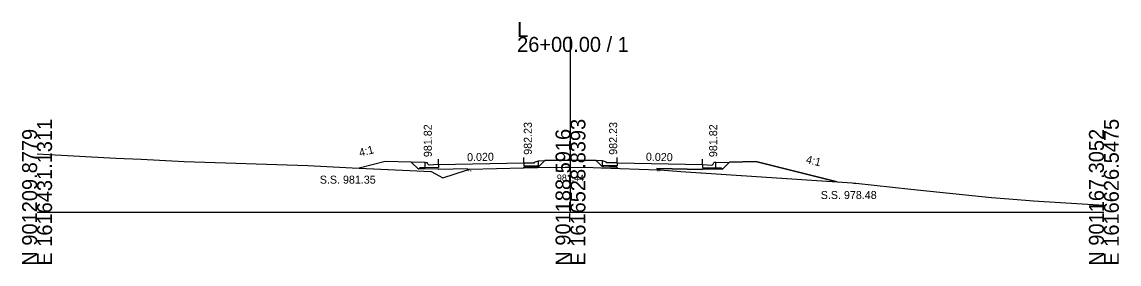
# Model space of a CAD drawing. Extents: x 1009 to 7438, y -1586 to 7964.
# Drawn here: x 2032.1 to 2237.7, y 3914 to 3959.3 of the extents above; entities that cross this region are included whole.
import ezdxf

# ---------------------------------------------------------------- set-up
doc = ezdxf.new("R2010")
doc.units = 0
for name, color, linetype in [('Exist Cross Section Cell', 7, 'Continuous'), ('Exist XS Center Line Elevation Label', 7, 'Continuous'), ('Exist XS Ground Line', 7, 'Continuous'), ('Prop XS Dump Level', 7, 'Continuous'), ('Prop XS Earthwork Shape', 7, 'Continuous'), ('Prop XS EOT Tick Mark', 7, 'Continuous'), ('Prop XS Finish Grade', 7, 'Continuous'), ('Prop XS Finish Grade CurbGutter', 7, 'Continuous'), ('Prop XS Finish Grade Earthwork', 7, 'Continuous'), ('Prop XS Finish Grade Pavement', 7, 'Continuous'), ('Prop XS Hydro Elevations', 7, 'Continuous'), ('Prop XS Pvmt Edge Slope', 7, 'Continuous'), ('Prop XS SE Text', 7, 'Continuous'), ('Prop XS Side Slope Text', 7, 'Continuous'), ('Prop XS SS Elevation Text', 7, 'Continuous'), ('Prop XS Subgrade CurbGutter', 7, 'Continuous'), ('Prop XS Subgrade Earthwork', 7, 'Continuous')]:
    doc.layers.add(name, color=color, linetype=linetype)

msp = doc.modelspace()

# ---------------------------------------------------------------- linework, layer by layer
at = {"layer": 'Exist Cross Section Cell'}
for p, q in [((2134.89, 3923.73), (2134.89, 3956.55)), ((2034.89, 3923.73), (2134.89, 3923.73)), ((2134.89, 3923.73), (2234.89, 3923.73))]:
    msp.add_line(p, q, dxfattribs=at)
at = {"layer": 'Exist XS Ground Line'}
for p, q in [((2034.89, 3934.67), (2049.65, 3933.83)), ((2049.65, 3933.83), (2054.38, 3933.67)), ((2054.38, 3933.67), (2062.44, 3933.25)), ((2062.44, 3933.25), (2085.64, 3932.48)), ((2085.64, 3932.48), (2093.97, 3932.06)), ((2093.97, 3932.06), (2108.75, 3931.36)), ((2108.75, 3931.36), (2110.94, 3930.17)), ((2110.94, 3930.17), (2115.42, 3931.61)), ((2115.42, 3931.61), (2115.97, 3931.77)), ((2115.97, 3931.77), (2126.07, 3932.06)), ((2126.07, 3932.06), (2128.37, 3932.11)), ((2128.37, 3932.11), (2128.74, 3932.12)), ((2128.74, 3932.12), (2133.88, 3932.18)), ((2133.88, 3932.18), (2134.47, 3932.17)), ((2134.47, 3932.17), (2134.89, 3932.17)), ((2134.89, 3932.17), (2139.16, 3932.12)), ((2139.16, 3932.12), (2140.63, 3932.07)), ((2140.63, 3932.07), (2151.32, 3931.68)), ((2151.32, 3931.68), (2151.68, 3931.65)), ((2151.68, 3931.65), (2155.55, 3931.35)), ((2155.55, 3931.35), (2187.71, 3929.22)), ((2187.71, 3929.22), (2188.02, 3929.2)), ((2188.02, 3929.2), (2188.41, 3929.15)), ((2188.41, 3929.15), (2198.67, 3928.04)), ((2198.67, 3928.04), (2213.83, 3926.5)), ((2213.83, 3926.5), (2217.87, 3926.17)), ((2217.87, 3926.17), (2221.67, 3925.87)), ((2221.67, 3925.87), (2234.89, 3925.08))]:
    msp.add_line(p, q, dxfattribs=at)
at = {"layer": 'Prop XS Dump Level'}
for p, q in [((2110.14, 3932.67), (2126.14, 3932.99)), ((2110.14, 3932.67), (2126.14, 3932.99)), ((2143.64, 3932.99), (2159.64, 3932.67)), ((2143.64, 3932.99), (2159.64, 3932.67))]:
    msp.add_line(p, q, dxfattribs=at)
at = {"layer": 'Prop XS Earthwork Shape'}
for points in [[(2115.66, 3931.86), (2110.14, 3931.75), (2110.14, 3931.84), (2106.39, 3931.77), (2105.05, 3933.11), (2100.14, 3933.21), (2095.28, 3931.99), (2108.75, 3931.36), (2110.94, 3930.17), (2115.42, 3931.61), (2115.66, 3931.68)], [(2134.47, 3932.17), (2134.89, 3932.17), (2139.16, 3932.12), (2140.63, 3932.07), (2143.64, 3931.96), (2143.64, 3932.07), (2143.64, 3932.16), (2140.9, 3932.22), (2139.72, 3933.4), (2139.67, 3933.4), (2134.89, 3933.5), (2130.12, 3933.4), (2130.07, 3933.4), (2128.89, 3932.22), (2126.14, 3932.16), (2126.14, 3932.07), (2126.14, 3932.06), (2128.37, 3932.11), (2128.74, 3932.12), (2133.88, 3932.18)], [(2151.32, 3931.68), (2151.68, 3931.65), (2155.55, 3931.35), (2184.86, 3929.4), (2169.64, 3933.21), (2164.73, 3933.11), (2163.39, 3931.77), (2159.64, 3931.84), (2159.64, 3931.75), (2151.06, 3931.93), (2151.06, 3931.69)]]:
    msp.add_lwpolyline(points, close=True, dxfattribs=at)
at = {"layer": 'Prop XS EOT Tick Mark'}
for p, q in [((2110.14, 3932.67), (2110.14, 3933.67)), ((2126.14, 3932.99), (2126.14, 3933.99)), ((2143.64, 3932.99), (2143.64, 3933.99)), ((2159.64, 3932.67), (2159.64, 3933.67))]:
    msp.add_line(p, q, dxfattribs=at)
at = {"layer": 'Prop XS Finish Grade'}
for p, q in [((2107.64, 3933.05), (2105.05, 3933.11)), ((2128.89, 3933.37), (2130.12, 3933.4)), ((2140.89, 3933.37), (2139.67, 3933.4)), ((2162.14, 3933.05), (2164.73, 3933.11))]:
    msp.add_line(p, q, dxfattribs=at)
at = {"layer": 'Prop XS Finish Grade CurbGutter'}
for p, q in [((2107.64, 3933.05), (2107.89, 3933.05)), ((2107.89, 3933.05), (2108.02, 3933.02)), ((2108.11, 3932.93), (2108.02, 3933.02)), ((2108.18, 3932.68), (2108.11, 3932.93)), ((2108.27, 3932.59), (2108.18, 3932.68)), ((2110.14, 3932.67), (2108.39, 3932.57)), ((2126.14, 3932.99), (2128.14, 3932.95)), ((2128.14, 3933.12), (2128.89, 3933.37)), ((2128.14, 3932.95), (2128.14, 3933.12)), ((2141.64, 3933.12), (2140.89, 3933.37)), ((2141.64, 3932.95), (2141.64, 3933.12)), ((2143.64, 3932.99), (2141.64, 3932.95)), ((2159.64, 3932.67), (2161.39, 3932.57)), ((2161.52, 3932.59), (2161.61, 3932.68)), ((2161.61, 3932.68), (2161.68, 3932.93)), ((2161.68, 3932.93), (2161.77, 3933.02)), ((2161.89, 3933.05), (2161.77, 3933.02)), ((2162.14, 3933.05), (2161.89, 3933.05)), ((2108.39, 3932.57), (2108.27, 3932.59)), ((2161.39, 3932.57), (2161.52, 3932.59))]:
    msp.add_line(p, q, dxfattribs=at)
at = {"layer": 'Prop XS Finish Grade Earthwork'}
for p, q in [((2100.14, 3933.21), (2095.28, 3931.99)), ((2105.05, 3933.11), (2100.14, 3933.21)), ((2130.12, 3933.4), (2134.89, 3933.5)), ((2134.89, 3933.5), (2139.67, 3933.4)), ((2164.73, 3933.11), (2169.64, 3933.21)), ((2169.64, 3933.21), (2184.86, 3929.4))]:
    msp.add_line(p, q, dxfattribs=at)
at = {"layer": 'Prop XS Finish Grade Pavement'}
for p, q in [((2110.14, 3932.67), (2126.14, 3932.99)), ((2143.64, 3932.99), (2159.64, 3932.67))]:
    msp.add_line(p, q, dxfattribs=at)
at = {"layer": 'Prop XS Pvmt Edge Slope'}
for p, q in [((2106.64, 3932.02), (2106.39, 3931.77)), ((2107.64, 3932.04), (2106.64, 3932.02)), ((2127.64, 3932.44), (2128.89, 3932.47)), ((2128.64, 3932.46), (2128.89, 3932.22)), ((2142.14, 3932.44), (2140.89, 3932.47)), ((2141.14, 3932.46), (2140.9, 3932.22)), ((2162.14, 3932.04), (2163.14, 3932.02)), ((2163.14, 3932.02), (2163.39, 3931.77))]:
    msp.add_line(p, q, dxfattribs=at)
at = {"layer": 'Prop XS Subgrade CurbGutter'}
for p, q in [((2107.64, 3932.04), (2107.64, 3933.05)), ((2110.14, 3932.67), (2110.14, 3932.09)), ((2126.14, 3932.99), (2126.14, 3932.41)), ((2128.89, 3932.47), (2128.89, 3933.37)), ((2140.89, 3932.47), (2140.89, 3933.37)), ((2143.64, 3932.99), (2143.64, 3932.41)), ((2159.64, 3932.67), (2159.64, 3932.09)), ((2162.14, 3932.04), (2162.14, 3933.05)), ((2110.14, 3932.09), (2107.64, 3932.04)), ((2126.14, 3932.41), (2127.64, 3932.44)), ((2143.64, 3932.41), (2142.14, 3932.44)), ((2159.64, 3932.09), (2162.14, 3932.04))]:
    msp.add_line(p, q, dxfattribs=at)
at = {"layer": 'Prop XS Subgrade Earthwork'}
for p, q in [((2106.39, 3931.77), (2105.05, 3933.11)), ((2128.89, 3932.22), (2130.07, 3933.4)), ((2140.9, 3932.22), (2139.72, 3933.4)), ((2163.39, 3931.77), (2164.73, 3933.11)), ((2110.14, 3931.84), (2106.39, 3931.77)), ((2115.66, 3931.86), (2110.14, 3931.75)), ((2110.14, 3931.75), (2110.14, 3931.84)), ((2115.66, 3931.86), (2115.66, 3931.68)), ((2126.14, 3932.16), (2128.89, 3932.22)), ((2126.14, 3932.07), (2126.14, 3932.16)), ((2126.14, 3932.07), (2126.14, 3932.06)), ((2143.64, 3932.16), (2140.9, 3932.22)), ((2143.64, 3932.07), (2143.64, 3932.16)), ((2143.64, 3932.07), (2143.64, 3931.96)), ((2151.06, 3931.93), (2151.06, 3931.69)), ((2151.06, 3931.93), (2159.64, 3931.75)), ((2159.64, 3931.75), (2159.64, 3931.84)), ((2159.64, 3931.84), (2163.39, 3931.77))]:
    msp.add_line(p, q, dxfattribs=at)

# ---------------------------------------------------------------- texts
at = {"layer": 'Exist Cross Section Cell'}
for s, p in [('L', (2124.89, 3956.55)), ('26+00.00 / 1', (2124.89, 3953.75))]:
    msp.add_text(s, height=2.8, dxfattribs=at).set_placement(p)
for s, p in [('E 1616431.1311', (2037.69, 3913.73)), ('E 1616528.8393', (2137.69, 3913.73)), ('E 1616626.5475', (2237.69, 3913.73)), ('N 901209.8779', (2034.89, 3913.73)), ('N 901188.5916', (2134.89, 3913.73)), ('N 901167.3052', (2234.89, 3913.73))]:
    msp.add_text(s, height=2.8, rotation=90, dxfattribs=at).set_placement(p)
at = {"layer": 'Exist XS Center Line Elevation Label'}
msp.add_text('981.44', height=1.25, dxfattribs=at).set_placement((2132.34, 3929.54))
at = {"layer": 'Prop XS Dump Level'}
for p in [(2115.66, 3931.38), (2115.66, 3931.38), (2151.06, 3931.39), (2151.06, 3931.39)]:
    msp.add_text('Eop', height=0.3, dxfattribs=at).set_placement(p)
at = {"layer": 'Prop XS Hydro Elevations'}
for s, p in [('981.82', (2108.89, 3934.05)), ('982.23', (2127.64, 3934.48)), ('982.23', (2143.64, 3934.48)), ('981.82', (2162.39, 3934.05))]:
    msp.add_text(s, height=1.5, rotation=90, dxfattribs=at).set_placement(p)
at = {"layer": 'Prop XS SE Text'}
for rotation, p in [(1.1458, (2115.52, 3933.28)), (358.8542, (2149.02, 3933.38))]:
    msp.add_text('0.020', height=1.5, rotation=rotation, dxfattribs=at).set_placement(p)
at = {"layer": 'Prop XS Side Slope Text'}
for rotation, p in [(14.0362, (2095.44, 3934.12)), (345.9638, (2178.94, 3932.97))]:
    msp.add_text('4:1', height=1.5, rotation=rotation, dxfattribs=at).set_placement(p)
at = {"layer": 'Prop XS SS Elevation Text'}
for s, p in [('S.S. 981.35', (2087.89, 3929.08)), ('S.S. 978.48', (2181.81, 3926.21))]:
    msp.add_text(s, height=1.5, dxfattribs=at).set_placement(p)

doc.saveas('drawing.dxf')
